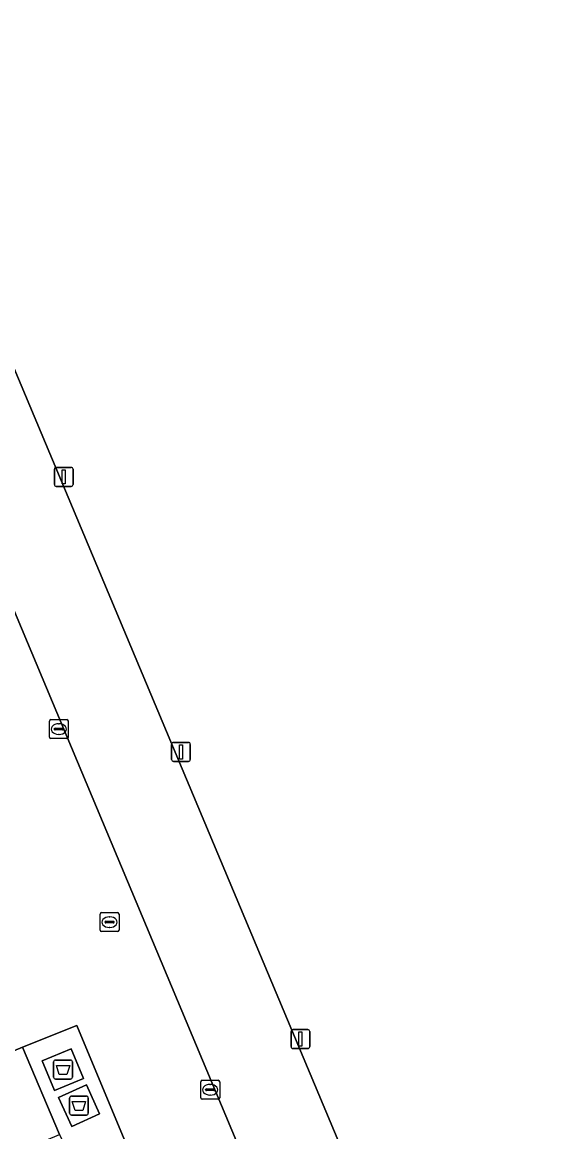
# Model space of a CAD drawing. Extents: x 159262 to 160143, y 383399 to 384319.
# Drawn here: x 159431.8 to 159460.2, y 384061.9 to 384120.6 of the extents above; entities that cross this region are included whole.
import ezdxf

# ---------------------------------------------------------------- set-up
doc = ezdxf.new("R2010")
doc.units = 0
for name, color, linetype in [('IMGEO_Afval_apart_plaats', 7, 'Continuous'), ('IMGEO_Erf', 7, 'Continuous'), ('IMGEO_Kolk', 7, 'Continuous'), ('IMGEO_Lichtmast', 7, 'Continuous'), ('IMGEO_Parkeervlak_open', 7, 'Continuous'), ('IMGEO_Rijbaan_lokaal_open', 7, 'Continuous'), ('IMGEO_Rioolput', 7, 'Continuous'), ('IMGEO_Voetpad_gesloten', 7, 'Continuous'), ('IMGEO_Voetpad_open', 7, 'Continuous')]:
    doc.layers.add(name, color=color, linetype=linetype)

msp = doc.modelspace()

# ---------------------------------------------------------------- linework, layer by layer
at = {"layer": 'IMGEO_Afval_apart_plaats'}
for p, q in [((159433.447, 384064.825), (159433.447, 384065.625)), ((159433.447, 384065.625), (159433.447, 384064.825)), ((159433.547, 384065.725), (159434.337, 384065.725)), ((159434.337, 384065.725), (159433.547, 384065.725)), ((159434.437, 384065.625), (159434.437, 384064.825)), ((159434.437, 384064.825), (159434.437, 384065.625)), ((159434.337, 384064.725), (159433.547, 384064.725)), ((159433.547, 384064.725), (159434.337, 384064.725)), ((159434.286, 384062.922), (159434.286, 384063.722)), ((159434.286, 384063.722), (159434.286, 384062.922)), ((159434.386, 384063.822), (159435.176, 384063.822)), ((159435.176, 384063.822), (159434.386, 384063.822)), ((159435.276, 384063.722), (159435.276, 384062.922)), ((159435.276, 384062.922), (159435.276, 384063.722)), ((159435.176, 384062.822), (159434.386, 384062.822)), ((159434.386, 384062.822), (159435.176, 384062.822))]:
    msp.add_line(p, q, dxfattribs=at)
for points in [[(159433.59, 384065.439), (159434.294, 384065.439), (159434.145, 384064.969), (159433.739, 384064.969), (159433.59, 384065.439)], [(159434.429, 384063.536), (159435.133, 384063.536), (159434.984, 384063.066), (159434.578, 384063.066), (159434.429, 384063.536)]]:
    msp.add_lwpolyline(points, dxfattribs=at)
for centre, start, end in [((159433.547, 384065.625), 90, 180), ((159433.547, 384065.625), 90, 180), ((159434.337, 384065.625), 0, 90), ((159434.337, 384065.625), 360, 90), ((159433.547, 384064.825), 180, 270), ((159433.547, 384064.825), 180, 270), ((159434.337, 384064.825), 270, 0), ((159434.337, 384064.825), 270, 0), ((159434.386, 384063.722), 90, 180), ((159434.386, 384063.722), 90, 180), ((159435.176, 384063.722), 0, 90), ((159435.176, 384063.722), 360, 90), ((159434.386, 384062.922), 180, 270), ((159434.386, 384062.922), 180, 270), ((159435.176, 384062.922), 270, 0), ((159435.176, 384062.922), 270, 0)]:
    msp.add_arc(centre, 0.1, start, end, dxfattribs=at)
at = {"layer": 'IMGEO_Erf'}
msp.add_lwpolyline([(159416.82, 384125.666), (159419.63, 384120.445), (159420.147, 384118.818), (159423.796, 384120.136), (159424.813, 384120.463), (159428.04, 384110.151), (159452.192, 384052.621), (159452.542, 384052.782), (159455.367, 384045.971), (159456.144, 384046.166), (159460.351, 384047.095), (159471.265, 384049.015), (159471.409, 384049.042), (159470.598, 384051.803), (159476.862, 384053.819), (159478.005, 384050.268)], dxfattribs=at)
at = {"layer": 'IMGEO_Kolk'}
for p, q in [((159433.221, 384082.784), (159433.221, 384083.636)), ((159433.296, 384083.71), (159434.148, 384083.71)), ((159433.709, 384083.49), (159433.734, 384083.49)), ((159434.222, 384083.636), (159434.222, 384082.784)), ((159433.48, 384083.204), (159433.48, 384083.216)), ((159433.918, 384083.167), (159433.52, 384083.167)), ((159433.523, 384083.253), (159433.921, 384083.253)), ((159433.732, 384082.93), (159433.707, 384082.93)), ((159433.964, 384083.216), (159433.964, 384083.204)), ((159434.148, 384082.71), (159433.296, 384082.71)), ((159441.214, 384063.732), (159441.214, 384064.584)), ((159441.289, 384064.658), (159442.141, 384064.658)), ((159441.473, 384064.152), (159441.473, 384064.164)), ((159441.911, 384064.115), (159441.513, 384064.115)), ((159441.516, 384064.201), (159441.914, 384064.201)), ((159441.702, 384064.438), (159441.727, 384064.438)), ((159441.957, 384064.164), (159441.957, 384064.152)), ((159442.215, 384064.584), (159442.215, 384063.732)), ((159442.141, 384063.658), (159441.289, 384063.658)), ((159441.725, 384063.878), (159441.7, 384063.878))]:
    msp.add_line(p, q, dxfattribs=at)
for points in [[(159433.221, 384082.784), (159433.221, 384083.636)], [(159433.296, 384083.71), (159434.148, 384083.71)], [(159434.222, 384083.636), (159434.222, 384082.784)], [(159434.148, 384082.71), (159433.296, 384082.71)], [(159441.214, 384063.732), (159441.214, 384064.584)], [(159441.289, 384064.658), (159442.141, 384064.658)], [(159442.215, 384064.584), (159442.215, 384063.732)], [(159442.141, 384063.658), (159441.289, 384063.658)]]:
    msp.add_lwpolyline(points, dxfattribs=at)
for centre, radius, start, end in [((159433.298, 384083.634), 0.0765, 91.55205, 178.44795), ((159433.298, 384083.634), 0.0765, 91.55205, 178.44795), ((159434.146, 384083.634), 0.0765, 1.55205, 88.44795), ((159434.146, 384083.634), 0.0765, 1.55205, 88.44795), ((159433.52, 384083.213), 0.0403, 85.87752, 175.75265), ((159433.517, 384083.203), 0.0366, 178.93798, 274.71019), ((159433.921, 384083.21), 0.043, 264.86636, 352.45326), ((159433.925, 384083.215), 0.0386, 1.73085, 96.63898), ((159433.298, 384082.786), 0.0765, 181.55205, 268.44795), ((159433.298, 384082.786), 0.0765, 181.55205, 268.44795), ((159434.146, 384082.786), 0.0765, 271.55205, 358.44795), ((159434.146, 384082.786), 0.0765, 271.55205, 358.44795), ((159441.291, 384064.582), 0.0765, 91.55205, 178.44795), ((159441.291, 384064.582), 0.0765, 91.55205, 178.44795), ((159441.513, 384064.161), 0.0403, 85.87752, 175.75265), ((159441.51, 384064.151), 0.0366, 178.93798, 274.71019), ((159441.914, 384064.158), 0.043, 264.86636, 352.45326), ((159441.918, 384064.163), 0.0386, 1.73085, 96.63898), ((159442.139, 384064.582), 0.0765, 1.55205, 88.44795), ((159442.139, 384064.582), 0.0765, 1.55205, 88.44795), ((159441.291, 384063.734), 0.0765, 181.55205, 268.44795), ((159441.291, 384063.734), 0.0765, 181.55205, 268.44795), ((159442.139, 384063.734), 0.0765, 271.55205, 358.44795), ((159442.139, 384063.734), 0.0765, 271.55205, 358.44795)]:
    msp.add_arc(centre, radius, start, end, dxfattribs=at)
for centre, major_axis, ratio, start_param, end_param in [((159433.708, 384083.21), (-0.387, 0.002), 0.722429, 4.712389, 7.853982), ((159433.733, 384083.21), (-0.39, 0.002), 0.717154, 1.570796, 4.712389), ((159441.701, 384064.158), (-0.387, 0.002), 0.722429, 4.712389, 7.853982), ((159441.726, 384064.158), (-0.39, 0.002), 0.717154, 1.570796, 4.712389)]:
    msp.add_ellipse(centre, major_axis=major_axis, ratio=ratio, start_param=start_param, end_param=end_param, dxfattribs=at)
at = {"layer": 'IMGEO_Lichtmast'}
for p, q in [((159433.484, 384096.134), (159433.484, 384096.934)), ((159433.484, 384096.934), (159433.484, 384096.134)), ((159433.584, 384097.034), (159434.374, 384097.034)), ((159434.374, 384097.034), (159433.584, 384097.034)), ((159434.474, 384096.934), (159434.474, 384096.134)), ((159434.474, 384096.134), (159434.474, 384096.934)), ((159434.374, 384096.034), (159433.584, 384096.034)), ((159433.584, 384096.034), (159434.374, 384096.034)), ((159439.675, 384081.605), (159439.675, 384082.405)), ((159439.675, 384082.405), (159439.675, 384081.605)), ((159439.775, 384082.505), (159440.565, 384082.505)), ((159440.565, 384082.505), (159439.775, 384082.505)), ((159440.665, 384082.405), (159440.665, 384081.605)), ((159440.665, 384081.605), (159440.665, 384082.405)), ((159440.565, 384081.505), (159439.775, 384081.505)), ((159439.775, 384081.505), (159440.565, 384081.505)), ((159445.984, 384066.436), (159445.984, 384067.236)), ((159445.984, 384067.236), (159445.984, 384066.436)), ((159446.084, 384067.336), (159446.874, 384067.336)), ((159446.874, 384067.336), (159446.084, 384067.336)), ((159446.974, 384067.236), (159446.974, 384066.436)), ((159446.974, 384066.436), (159446.974, 384067.236)), ((159446.874, 384066.336), (159446.084, 384066.336)), ((159446.084, 384066.336), (159446.874, 384066.336))]:
    msp.add_line(p, q, dxfattribs=at)
for points in [[(159433.904, 384096.909), (159434.054, 384096.909), (159434.054, 384096.159), (159433.904, 384096.159), (159433.904, 384096.909)], [(159440.095, 384082.38), (159440.245, 384082.38), (159440.245, 384081.63), (159440.095, 384081.63), (159440.095, 384082.38)], [(159446.404, 384067.211), (159446.554, 384067.211), (159446.554, 384066.461), (159446.404, 384066.461), (159446.404, 384067.211)]]:
    msp.add_lwpolyline(points, dxfattribs=at)
for centre, start, end in [((159433.584, 384096.934), 90, 180), ((159433.584, 384096.934), 90, 180), ((159434.374, 384096.934), 0, 90), ((159434.374, 384096.934), 360, 90), ((159433.584, 384096.134), 180, 270), ((159433.584, 384096.134), 180, 270), ((159434.374, 384096.134), 270, 0), ((159434.374, 384096.134), 270, 0), ((159439.775, 384082.405), 90, 180), ((159439.775, 384082.405), 90, 180), ((159440.565, 384082.405), 0, 90), ((159440.565, 384082.405), 360, 90), ((159439.775, 384081.605), 180, 270), ((159439.775, 384081.605), 180, 270), ((159440.565, 384081.605), 270, 0), ((159440.565, 384081.605), 270, 0), ((159446.084, 384067.236), 90, 180), ((159446.084, 384067.236), 90, 180), ((159446.874, 384067.236), 0, 90), ((159446.874, 384067.236), 360, 90), ((159446.084, 384066.436), 180, 270), ((159446.084, 384066.436), 180, 270), ((159446.874, 384066.436), 270, 0), ((159446.874, 384066.436), 270, 0)]:
    msp.add_arc(centre, 0.1, start, end, dxfattribs=at)
at = {"layer": 'IMGEO_Parkeervlak_open'}
for points in [[(159428.04, 384110.151), (159424.813, 384120.463), (159423.796, 384120.136), (159420.147, 384118.818), (159423.587, 384107.993), (159447.587, 384050.724), (159449.386, 384051.465), (159452.192, 384052.621)], [(159431.806, 384066.413), (159420.262, 384061.522), (159422.19, 384056.969), (159429.54, 384060.02), (159433.759, 384061.803)]]:
    msp.add_lwpolyline(points, close=True, dxfattribs=at)
at = {"layer": 'IMGEO_Rijbaan_lokaal_open'}
for points in [[(159447.587, 384050.724), (159423.587, 384107.993), (159420.147, 384118.818)], [(159420.262, 384061.522), (159431.806, 384066.413), (159434.674, 384067.546), (159437.432, 384060.916)]]:
    msp.add_lwpolyline(points, dxfattribs=at)
at = {"layer": 'IMGEO_Rioolput'}
for p, q in [((159435.974, 384073.513), (159436.826, 384073.513)), ((159435.899, 384072.587), (159435.899, 384073.439)), ((159436.158, 384073.007), (159436.158, 384073.019)), ((159436.596, 384072.97), (159436.198, 384072.97)), ((159436.201, 384073.056), (159436.599, 384073.056)), ((159436.387, 384073.293), (159436.412, 384073.293)), ((159436.642, 384073.019), (159436.642, 384073.007)), ((159436.9, 384073.439), (159436.9, 384072.587)), ((159436.826, 384072.513), (159435.974, 384072.513)), ((159436.41, 384072.733), (159436.385, 384072.733))]:
    msp.add_line(p, q, dxfattribs=at)
for points in [[(159435.974, 384073.513), (159436.826, 384073.513)], [(159435.899, 384072.587), (159435.899, 384073.439)], [(159436.9, 384073.439), (159436.9, 384072.587)], [(159436.826, 384072.513), (159435.974, 384072.513)]]:
    msp.add_lwpolyline(points, dxfattribs=at)
for centre, radius, start, end in [((159435.976, 384073.437), 0.0765, 91.55205, 178.44795), ((159435.976, 384073.437), 0.0765, 91.55205, 178.44795), ((159436.824, 384073.437), 0.0765, 1.55205, 88.44795), ((159436.824, 384073.437), 0.0765, 1.55205, 88.44795), ((159436.198, 384073.016), 0.0403, 85.87752, 175.75265), ((159436.195, 384073.006), 0.0366, 178.93798, 274.71019), ((159436.599, 384073.013), 0.043, 264.86636, 352.45326), ((159436.603, 384073.018), 0.0386, 1.73085, 96.63898), ((159435.976, 384072.589), 0.0765, 181.55205, 268.44795), ((159435.976, 384072.589), 0.0765, 181.55205, 268.44795), ((159436.824, 384072.589), 0.0765, 271.55205, 358.44795), ((159436.824, 384072.589), 0.0765, 271.55205, 358.44795)]:
    msp.add_arc(centre, radius, start, end, dxfattribs=at)
for centre, major_axis, ratio, start_param, end_param in [((159436.386, 384073.013), (-0.387, 0.002), 0.722429, 4.712389, 7.853982), ((159436.411, 384073.013), (-0.39, 0.002), 0.717154, 1.570796, 4.712389)]:
    msp.add_ellipse(centre, major_axis=major_axis, ratio=ratio, start_param=start_param, end_param=end_param, dxfattribs=at)
at = {"layer": 'IMGEO_Voetpad_gesloten'}
for points in [[(159434.374, 384066.314), (159432.843, 384065.684), (159433.486, 384064.121), (159435.017, 384064.751)], [(159435.182, 384064.412), (159433.707, 384063.746), (159434.4, 384062.212), (159435.875, 384062.878)]]:
    msp.add_lwpolyline(points, close=True, dxfattribs=at)
at = {"layer": 'IMGEO_Voetpad_open'}
for points in [[(159434.674, 384067.546), (159431.806, 384066.413), (159433.759, 384061.803), (159434.652, 384059.879), (159436.481, 384060.486), (159437.432, 384060.916)], [(159433.486, 384064.121), (159432.843, 384065.684), (159434.374, 384066.314), (159435.017, 384064.751)], [(159434.4, 384062.212), (159433.707, 384063.746), (159435.182, 384064.412), (159435.875, 384062.878)]]:
    msp.add_lwpolyline(points, close=True, dxfattribs=at)

doc.saveas('drawing.dxf')
